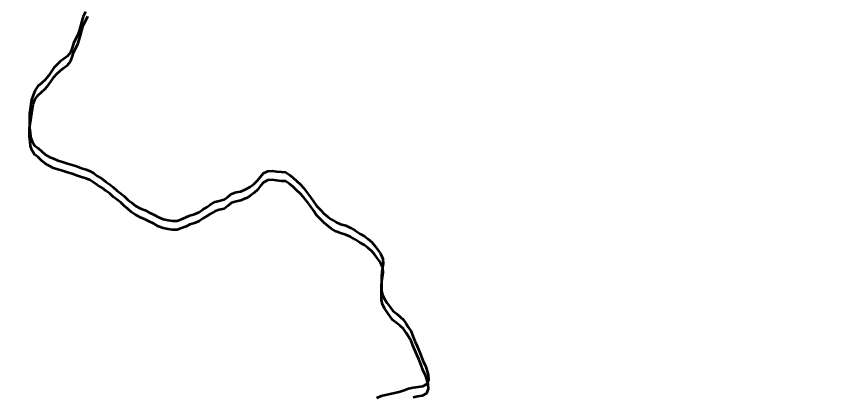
# Model space of a CAD drawing. Extents: x -1643653 to 4543381, y 1624270 to 13878484.
# Drawn here: x 815522 to 815754.7, y 9017705.4 to 9017814.4 of the extents above; entities that cross this region are included whole.
import ezdxf

# ---------------------------------------------------------------- set-up
doc = ezdxf.new("R2010")
doc.units = 0
doc.header["$LTSCALE"] = 160
doc.layers.add('60', color=7, linetype='Continuous', lineweight=13)

msp = doc.modelspace()

# ---------------------------------------------------------------- linework, layer by layer
at = {"layer": '60', "lineweight": 53}
msp.add_line((815525.8, 9017782.3), (815526.8, 9017789.2), dxfattribs=at)
for points in [[(815541.8, 9017815.7), (815541.2, 9017814.3), (815540.8, 9017813), (815540.4, 9017811.6), (815540, 9017810.2), (815539.6, 9017809.1), (815539, 9017807.8), (815538.4, 9017806.6), (815538, 9017805.3), (815537.5, 9017804), (815536.7, 9017803), (815535.6, 9017802.2), (815534.6, 9017801.4), (815533.6, 9017800.5), (815532.8, 9017799.6), (815532, 9017798.5), (815531.2, 9017797.3), (815530.3, 9017796.2), (815529.2, 9017795.2), (815528.2, 9017794.4), (815527.4, 9017793.2), (815526.8, 9017791.8)], [(815541.8, 9017815.7), (815541.2, 9017814.3), (815540.8, 9017813), (815540.4, 9017811.6), (815540, 9017810.2), (815539.6, 9017809.1), (815539, 9017807.8), (815538.4, 9017806.6), (815538, 9017805.3), (815537.5, 9017804), (815536.7, 9017803), (815535.6, 9017802.2), (815534.6, 9017801.4), (815533.6, 9017800.5), (815532.8, 9017799.6), (815532, 9017798.5), (815531.2, 9017797.3), (815530.3, 9017796.2), (815529.2, 9017795.2), (815528.2, 9017794.4), (815527.4, 9017793.2), (815526.8, 9017791.8)], [(815526.8, 9017789.2), (815527.4, 9017790.6), (815528.2, 9017791.7), (815529.2, 9017792.6), (815530.3, 9017793.6), (815531.2, 9017794.7), (815532, 9017795.8), (815532.8, 9017796.9), (815533.6, 9017797.9), (815534.6, 9017798.8), (815535.6, 9017799.6), (815536.7, 9017800.4), (815537.5, 9017801.4), (815538, 9017802.7), (815538.4, 9017803.9), (815539, 9017805.2), (815539.6, 9017806.4), (815540, 9017807.6), (815540.4, 9017809), (815540.8, 9017810.4), (815541.2, 9017811.7), (815541.8, 9017813), (815542.5, 9017814.4)], [(815526.8, 9017791.8), (815526.4, 9017790.4), (815526.2, 9017789.1), (815526, 9017787.7), (815525.8, 9017786.4), (815525.8, 9017785.1), (815525.8, 9017785)], [(815526.8, 9017791.8), (815526.4, 9017790.4), (815526.2, 9017789.1), (815526, 9017787.7), (815525.8, 9017786.4), (815525.8, 9017785.1), (815525.8, 9017785)], [(815525.8, 9017785), (815525.8, 9017783.8), (815525.8, 9017782.4), (815526, 9017781.1), (815526.1, 9017779.8), (815526.5, 9017778.5), (815527.2, 9017777.4), (815528.3, 9017776.6), (815529.2, 9017775.7), (815530.3, 9017774.8), (815531.4, 9017774.1), (815532.7, 9017773.6), (815533.9, 9017773.1), (815535.2, 9017772.7), (815536.7, 9017772.2), (815538, 9017771.8), (815539.3, 9017771.4), (815540.7, 9017770.9), (815542, 9017770.5), (815543.2, 9017770), (815544.3, 9017769.3), (815545.3, 9017768.6), (815546.6, 9017767.8), (815547.7, 9017767), (815548.8, 9017766.2), (815549.8, 9017765.4), (815550.8, 9017764.5), (815552, 9017763.6), (815552.9, 9017762.8), (815554, 9017761.8), (815555, 9017761), (815556.2, 9017760.1), (815557.6, 9017759.3), (815558.9, 9017758.8), (815560.1, 9017758.2), (815561.3, 9017757.6), (815562.8, 9017756.8), (815564.1, 9017756.3), (815565.5, 9017756), (815566.8, 9017755.8), (815568.1, 9017755.8), (815569.4, 9017756.3), (815570.7, 9017756.8), (815571.8, 9017757.3), (815573.1, 9017757.7), (815574.4, 9017758.3), (815575.5, 9017759), (815576.6, 9017759.7), (815577.7, 9017760.5), (815579, 9017761.2), (815580.2, 9017761.5), (815581.6, 9017761.9), (815582.6, 9017762.6), (815583.7, 9017763.5), (815585, 9017764), (815586.4, 9017764.2), (815587.6, 9017764.8), (815588, 9017764.9), (815589.1, 9017765.5), (815590.2, 9017766.4), (815591.2, 9017767.3), (815592, 9017768.4), (815592.9, 9017769.4), (815594.1, 9017770), (815595.4, 9017770.1)], [(815525.8, 9017785), (815525.8, 9017783.8), (815525.8, 9017782.4), (815526, 9017781.1), (815526.1, 9017779.8), (815526.5, 9017778.5), (815527.2, 9017777.4), (815528.3, 9017776.6), (815529.2, 9017775.7), (815530.3, 9017774.8), (815531.4, 9017774.1), (815532.7, 9017773.6), (815533.9, 9017773.1), (815535.2, 9017772.7), (815536.7, 9017772.2), (815538, 9017771.8), (815539.3, 9017771.4), (815540.7, 9017770.9), (815542, 9017770.5), (815543.2, 9017770), (815544.3, 9017769.3), (815545.3, 9017768.6), (815546.6, 9017767.8), (815547.7, 9017767), (815548.8, 9017766.2), (815549.8, 9017765.4), (815550.8, 9017764.5), (815552, 9017763.6), (815552.9, 9017762.8), (815554, 9017761.8), (815555, 9017761), (815556.2, 9017760.1), (815557.6, 9017759.3), (815558.9, 9017758.8), (815560.1, 9017758.2), (815561.3, 9017757.6), (815562.8, 9017756.8), (815564.1, 9017756.3), (815565.5, 9017756), (815566.8, 9017755.8), (815568.1, 9017755.8), (815569.4, 9017756.3), (815570.7, 9017756.8), (815571.8, 9017757.3), (815573.1, 9017757.7), (815574.4, 9017758.3), (815575.5, 9017759), (815576.6, 9017759.7), (815577.7, 9017760.5), (815579, 9017761.2), (815580.2, 9017761.5), (815581.6, 9017761.9), (815582.6, 9017762.6), (815583.7, 9017763.5), (815585, 9017764), (815586.4, 9017764.2), (815587.6, 9017764.8), (815588, 9017764.9), (815589.1, 9017765.5), (815590.2, 9017766.4), (815591.2, 9017767.3), (815592, 9017768.4), (815592.9, 9017769.4), (815594.1, 9017770), (815595.4, 9017770.1)], [(815595.4, 9017767.5), (815594.1, 9017767.4), (815592.9, 9017766.8), (815592, 9017765.8), (815591.2, 9017764.7), (815590.2, 9017763.8), (815589.1, 9017762.9), (815588, 9017762.3), (815587.6, 9017762.2), (815586.4, 9017761.6), (815585, 9017761.3), (815583.7, 9017760.9), (815582.6, 9017760), (815581.6, 9017759.2), (815580.2, 9017758.9), (815579, 9017758.5), (815577.7, 9017757.8), (815576.6, 9017757.1), (815575.5, 9017756.4), (815574.4, 9017755.7), (815573.1, 9017755.1), (815571.8, 9017754.7), (815570.7, 9017754.2), (815569.4, 9017753.7), (815568.1, 9017753.2), (815566.8, 9017753.2), (815565.5, 9017753.4), (815564.1, 9017753.7), (815562.8, 9017754.2), (815561.3, 9017755), (815560.1, 9017755.6), (815558.9, 9017756.2), (815557.6, 9017756.7), (815556.2, 9017757.5), (815555, 9017758.3), (815554, 9017759.2), (815552.9, 9017760.1), (815552, 9017761), (815550.8, 9017761.9), (815549.8, 9017762.7), (815548.8, 9017763.6), (815547.7, 9017764.4), (815546.6, 9017765.2), (815545.3, 9017766), (815544.3, 9017766.7), (815543.2, 9017767.4), (815542, 9017767.9), (815540.7, 9017768.3), (815539.3, 9017768.8), (815538, 9017769.2), (815536.7, 9017769.6), (815535.2, 9017770.1), (815533.9, 9017770.5), (815532.7, 9017770.9), (815531.4, 9017771.5), (815530.3, 9017772.2), (815529.2, 9017773.1), (815528.3, 9017774), (815527.2, 9017774.8), (815526.5, 9017775.9), (815526.1, 9017777.2), (815526, 9017778.5), (815525.8, 9017779.8), (815525.8, 9017781.2), (815525.8, 9017782.3)], [(815595.4, 9017770.1), (815596.6, 9017769.9), (815598, 9017769.8), (815599.2, 9017769.7), (815600.3, 9017769), (815601.4, 9017768.1), (815602.3, 9017767.2), (815603.5, 9017766.2), (815604.3, 9017765.2), (815605.5, 9017763.7), (815606.4, 9017762.6), (815607.2, 9017761.3), (815608.1, 9017760.1), (815609.2, 9017758.9), (815610.3, 9017757.8), (815611.3, 9017756.9), (815612.4, 9017756.2), (815613.7, 9017755.4), (815615, 9017754.8), (815616.5, 9017754.4), (815617.8, 9017753.8), (815619.2, 9017753)], [(815595.4, 9017770.1), (815596.6, 9017769.9), (815598, 9017769.8), (815599.2, 9017769.7), (815600.3, 9017769), (815601.4, 9017768.1), (815602.3, 9017767.2), (815603.5, 9017766.2), (815604.3, 9017765.2), (815605.5, 9017763.7), (815606.4, 9017762.6), (815607.2, 9017761.3), (815608.1, 9017760.1), (815609.2, 9017758.9), (815610.3, 9017757.8), (815611.3, 9017756.9), (815612.4, 9017756.2), (815613.7, 9017755.4), (815615, 9017754.8), (815616.5, 9017754.4), (815617.8, 9017753.8), (815619.2, 9017753)], [(815619.2, 9017750.4), (815617.8, 9017751.2), (815616.5, 9017751.8), (815615, 9017752.2), (815613.7, 9017752.7), (815612.4, 9017753.5), (815611.3, 9017754.3), (815610.3, 9017755.2), (815609.2, 9017756.3), (815608.1, 9017757.4), (815607.2, 9017758.7), (815606.4, 9017760), (815605.5, 9017761.1), (815604.3, 9017762.6), (815603.5, 9017763.5), (815602.3, 9017764.6), (815601.4, 9017765.5), (815600.3, 9017766.4), (815599.2, 9017767.1), (815598, 9017767.1), (815596.6, 9017767.3), (815595.4, 9017767.5)], [(815619.2, 9017753), (815620.6, 9017752.1), (815621.8, 9017751.4), (815622.8, 9017750.6), (815623.9, 9017749.7), (815624.8, 9017748.6), (815625.6, 9017747.6), (815626.4, 9017746.4), (815627.1, 9017744.9), (815627.2, 9017743.6), (815627, 9017742.3), (815626.8, 9017741.1), (815626.7, 9017739.8), (815626.7, 9017738.3), (815626.7, 9017737), (815626.7, 9017735.7), (815627, 9017734.5), (815627.7, 9017733.2), (815628.3, 9017732.2), (815629.2, 9017731), (815630, 9017730), (815631.1, 9017729.1), (815632.1, 9017728.3), (815633, 9017727.4), (815633.8, 9017726.3), (815634.5, 9017725.2), (815635.2, 9017724.1), (815635.7, 9017722.7), (815636.3, 9017721.3), (815636.9, 9017719.9), (815637.4, 9017718.7), (815638, 9017717.3), (815638.7, 9017715.5), (815639.3, 9017714.2), (815639.7, 9017713), (815640.1, 9017711.7), (815640.2, 9017710.2), (815639.7, 9017709), (815638.5, 9017708.3), (815637.1, 9017708.1), (815635.8, 9017707.9), (815634.5, 9017707.6), (815633.2, 9017707.2), (815631.8, 9017706.7), (815630.4, 9017706.4), (815629.2, 9017706.1), (815627.9, 9017705.8), (815626.6, 9017705.5), (815625.3, 9017705)], [(815619.2, 9017753), (815620.6, 9017752.1), (815621.8, 9017751.4), (815622.8, 9017750.6), (815623.9, 9017749.7), (815624.8, 9017748.6), (815625.6, 9017747.6), (815626.4, 9017746.4), (815627.1, 9017744.9), (815627.2, 9017743.6), (815627, 9017742.3), (815626.8, 9017741.1), (815626.7, 9017739.8), (815626.7, 9017738.3), (815626.7, 9017737), (815626.7, 9017735.7), (815627, 9017734.5), (815627.7, 9017733.2), (815628.3, 9017732.2), (815629.2, 9017731), (815630, 9017730), (815631.1, 9017729.1), (815632.1, 9017728.3), (815633, 9017727.4), (815633.8, 9017726.3), (815634.5, 9017725.2), (815635.2, 9017724.1), (815635.7, 9017722.7), (815636.3, 9017721.3), (815636.9, 9017719.9), (815637.4, 9017718.7), (815638, 9017717.3), (815638.7, 9017715.5), (815639.3, 9017714.2), (815639.7, 9017713), (815640.1, 9017711.7), (815640.2, 9017710.2), (815639.7, 9017709), (815638.5, 9017708.3), (815637.1, 9017708.1), (815635.8, 9017707.9), (815634.5, 9017707.6), (815633.2, 9017707.2), (815631.8, 9017706.7), (815630.4, 9017706.4), (815629.2, 9017706.1), (815627.9, 9017705.8), (815626.6, 9017705.5), (815625.3, 9017705)], [(815635.8, 9017705.3), (815637.1, 9017705.5), (815638.5, 9017705.7), (815639.7, 9017706.4), (815640.2, 9017707.6), (815640.1, 9017709), (815639.7, 9017710.3), (815639.3, 9017711.6), (815638.7, 9017712.8), (815638, 9017714.7), (815637.4, 9017716.1), (815636.9, 9017717.2), (815636.3, 9017718.7), (815635.7, 9017720.1), (815635.2, 9017721.4), (815634.5, 9017722.6), (815633.8, 9017723.7), (815633, 9017724.8), (815632.1, 9017725.7), (815631.1, 9017726.5), (815630, 9017727.3), (815629.2, 9017728.4), (815628.3, 9017729.6), (815627.7, 9017730.6), (815627, 9017731.8), (815626.7, 9017733.1), (815626.7, 9017734.3), (815626.7, 9017735.7), (815626.7, 9017737.2), (815626.8, 9017738.5), (815627, 9017739.7), (815627.2, 9017741), (815627.1, 9017742.3), (815626.4, 9017743.8), (815625.6, 9017745), (815624.8, 9017746), (815623.9, 9017747.1), (815622.8, 9017748), (815621.8, 9017748.8), (815620.6, 9017749.5), (815619.2, 9017750.4)]]:
    msp.add_lwpolyline(points, dxfattribs=at)
at = {"layer": '60', "lineweight": 25}
msp.add_spline([(814781, 9009175.5), (814787.2, 9009173.4), (814796.9, 9009173.4), (814799.4, 9009172.4), (814805.1, 9009174.5), (814805.6, 9009176.5), (814811.7, 9009179.5), (814811.7, 9009179.5), (814801.5, 9009181), (814790.7, 9009181.5), (814784.1, 9009183.1), (814777.4, 9009185.1), (814778.4, 9009175.5)], degree=3, dxfattribs=at)
at = {"layer": '60', "lineweight": 53}
msp.add_spline([(815544.2, 9017999.5), (815470.8, 9018005.3), (815340.9, 9017998.2), (815256.8, 9017989.7), (815152.2, 9017953.2), (815027.1, 9017908), (814874.2, 9017888.3), (814706, 9017878.8), (814439.6, 9017839.2), (814301.5, 9017778.7), (814294.1, 9017783.8), (814291.6, 9017782.6)], degree=3, dxfattribs=at)

doc.saveas('drawing.dxf')
